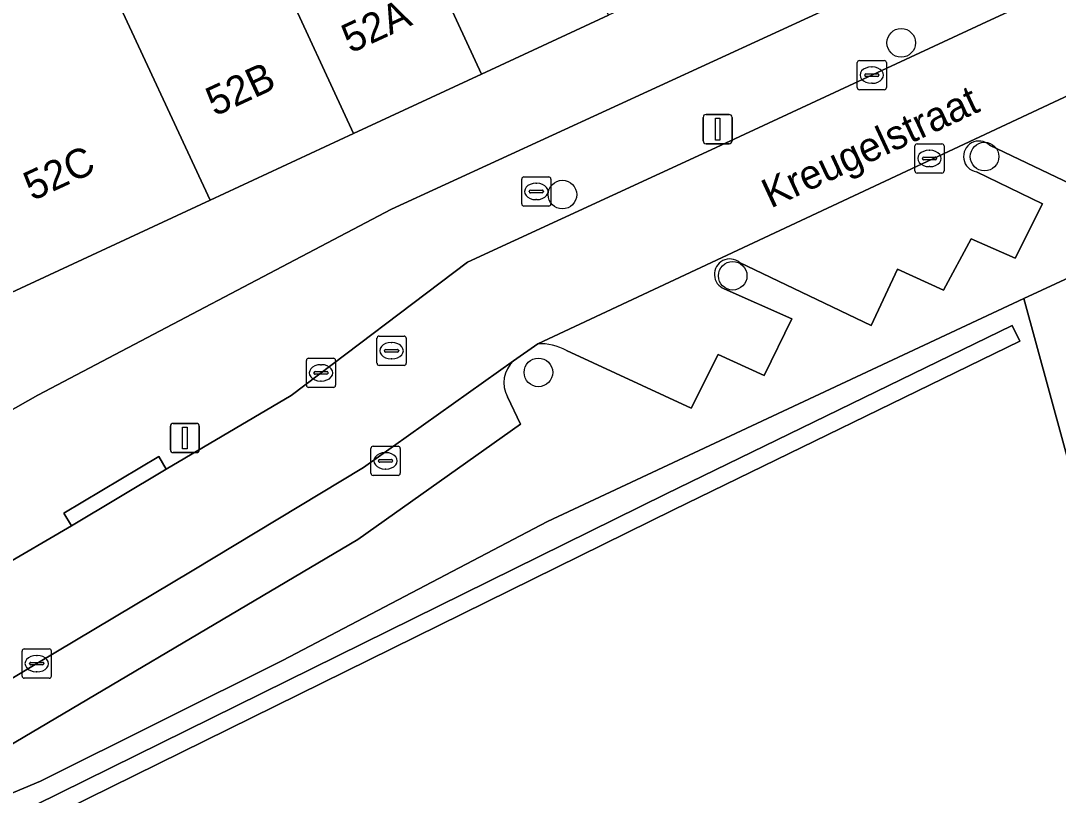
# Model space of a CAD drawing. Extents: x 159262 to 160143, y 383399 to 384319.
# Drawn here: x 159355.65 to 159391.14, y 384159.2 to 384185.68 of the extents above; entities that cross this region are included whole.
import ezdxf

# ---------------------------------------------------------------- set-up
doc = ezdxf.new("R2010")
doc.units = 0
for name, color, linetype in [('IMGEO_Boom', 7, 'Continuous'), ('IMGEO_Brandkraan', 7, 'Continuous'), ('IMGEO_Erf', 7, 'Continuous'), ('IMGEO_Groenvoorziening', 7, 'Continuous'), ('IMGEO_Haag', 7, 'Continuous'), ('IMGEO_Kolk', 7, 'Continuous'), ('IMGEO_Lichtmast', 7, 'Continuous'), ('IMGEO_Openbare_ruimte_label', 7, 'Continuous'), ('IMGEO_Pand', 7, 'Continuous'), ('IMGEO_Pand_nummerreeks', 7, 'Continuous'), ('IMGEO_Parkeervlak_open', 7, 'Continuous'), ('IMGEO_Rijbaan_lokaal_open', 7, 'Continuous'), ('IMGEO_Rioolput', 7, 'Continuous'), ('IMGEO_Voetpad_open', 7, 'Continuous')]:
    doc.layers.add(name, color=color, linetype=linetype)

msp = doc.modelspace()

# ---------------------------------------------------------------- linework, layer by layer
at = {"layer": 'IMGEO_Boom'}
for centre in [(159385.766, 384184.928), (159388.617, 384181.037), (159374.178, 384179.739), (159380.001, 384176.961), (159373.356, 384173.657)]:
    msp.add_circle(centre, 0.489, dxfattribs=at)
at = {"layer": 'IMGEO_Brandkraan'}
for p, q in [((159372.784, 384179.419), (159372.784, 384180.271)), ((159372.859, 384180.345), (159373.711, 384180.345)), ((159373.272, 384180.125), (159373.297, 384180.125)), ((159373.785, 384180.271), (159373.785, 384179.419)), ((159373.043, 384179.839), (159373.043, 384179.851)), ((159373.481, 384179.802), (159373.083, 384179.802)), ((159373.086, 384179.888), (159373.484, 384179.888)), ((159373.527, 384179.851), (159373.527, 384179.839)), ((159373.295, 384179.565), (159373.27, 384179.565)), ((159373.711, 384179.345), (159372.859, 384179.345))]:
    msp.add_line(p, q, dxfattribs=at)
for points in [[(159372.784, 384179.419), (159372.784, 384180.271)], [(159372.859, 384180.345), (159373.711, 384180.345)], [(159373.785, 384180.271), (159373.785, 384179.419)], [(159373.711, 384179.345), (159372.859, 384179.345)]]:
    msp.add_lwpolyline(points, dxfattribs=at)
for centre, radius, start, end in [((159372.861, 384180.269), 0.0765, 91.552, 178.448), ((159372.861, 384180.269), 0.0765, 91.552, 178.448), ((159373.709, 384180.269), 0.0765, 1.552, 88.448), ((159373.709, 384180.269), 0.0765, 1.552, 88.448), ((159373.083, 384179.848), 0.0403, 85.8775, 175.7526), ((159373.08, 384179.838), 0.0366, 178.938, 274.7102), ((159373.484, 384179.845), 0.043, 264.8664, 352.4533), ((159373.488, 384179.85), 0.0386, 1.7309, 96.639), ((159372.861, 384179.421), 0.0765, 181.552, 268.448), ((159372.861, 384179.421), 0.0765, 181.552, 268.448), ((159373.709, 384179.421), 0.0765, 271.552, 358.448), ((159373.709, 384179.421), 0.0765, 271.552, 358.448)]:
    msp.add_arc(centre, radius, start, end, dxfattribs=at)
for centre, major_axis, ratio, start_param, end_param in [((159373.271, 384179.845), (-0.387, 0.002), 0.722429, 4.712389, 7.853982), ((159373.296, 384179.845), (-0.39, 0.002), 0.717154, 1.570796, 4.712389)]:
    msp.add_ellipse(centre, major_axis=major_axis, ratio=ratio, start_param=start_param, end_param=end_param, dxfattribs=at)
at = {"layer": 'IMGEO_Erf'}
for points in [[(159333.688, 384159.631), (159341.528, 384164.55), (159356.231, 384172.876), (159368.336, 384179.241), (159405.051, 384196.117)], [(159394.953, 384194.777), (159390.168, 384192.558), (159385.431, 384190.36), (159380.641, 384188.139), (159375.75, 384185.87), (159371.408, 384183.856), (159367.029, 384181.825), (159362.122, 384179.548), (159354.51, 384176.017), (159349.033, 384173.477), (159346.929, 384178.013), (159344.924, 384182.335), (159347.67, 384183.609), (159348.377, 384182.086), (159351.111, 384183.354), (159350.506, 384184.66), (159350.4, 384184.875), (159352.874, 384186.023), (159352.451, 384186.935), (159354.746, 384187.999), (159354, 384189.61), (159353.879, 384189.87), (159352, 384189), (159350.652, 384191.913)], [(159391.729, 384169.721), (159389.959, 384176.181), (159373.663, 384168.554), (159364.6, 384163.808), (159356.329, 384159.676), (159353.897, 384158.667), (159341.827, 384151.535), (159341.761, 384151.664), (159339.579, 384150.379), (159338.833, 384149.94), (159334.75, 384150.183), (159316.595, 384151.248), (159300.298, 384152.206), (159300.17, 384149.285), (159299.315, 384149.708)]]:
    msp.add_lwpolyline(points, dxfattribs=at)
msp.add_lwpolyline([(159303.738, 384148.088), (159303.139, 384148.125), (159303.341, 384151.47), (159335.253, 384149.581), (159338.675, 384149.507), (159355.264, 384158.429), (159377.708, 384169.495), (159389.563, 384175.262), (159389.825, 384174.722), (159377.972, 384168.956), (159355.539, 384157.896), (159338.82, 384148.904), (159335.229, 384148.981), (159303.904, 384150.836)], close=True, dxfattribs=at)
at = {"layer": 'IMGEO_Groenvoorziening'}
for points in [[(159398.575, 384171.388), (159397.665, 384173.158), (159406.805, 384175.339), (159405.28, 384181.666), (159404.494, 384181.302), (159403.93, 384182.599), (159397.692, 384179.767), (159389.959, 384176.181), (159391.729, 384169.721)], [(159303.738, 384148.088), (159303.904, 384150.836), (159335.229, 384148.981), (159338.82, 384148.904), (159355.539, 384157.896), (159377.972, 384168.956), (159389.825, 384174.722), (159389.563, 384175.262), (159377.708, 384169.495), (159355.264, 384158.429), (159338.675, 384149.507), (159335.253, 384149.581), (159303.341, 384151.47), (159303.139, 384148.125)]]:
    msp.add_lwpolyline(points, close=True, dxfattribs=at)
at = {"layer": 'IMGEO_Haag'}
msp.add_lwpolyline([(159303.738, 384148.088), (159303.904, 384150.836), (159335.229, 384148.981), (159338.82, 384148.904), (159355.539, 384157.896), (159377.972, 384168.956), (159389.825, 384174.722), (159389.563, 384175.262), (159377.708, 384169.495), (159355.264, 384158.429), (159338.675, 384149.507), (159335.253, 384149.581), (159303.341, 384151.47), (159303.139, 384148.125)], close=True, dxfattribs=at)
at = {"layer": 'IMGEO_Kolk'}
for p, q in [((159384.259, 384183.398), (159384.259, 384184.25)), ((159384.334, 384184.324), (159385.186, 384184.324)), ((159384.747, 384184.104), (159384.772, 384184.104)), ((159385.26, 384184.25), (159385.26, 384183.398)), ((159384.518, 384183.818), (159384.518, 384183.83)), ((159384.956, 384183.781), (159384.558, 384183.781)), ((159384.561, 384183.867), (159384.959, 384183.867)), ((159385.002, 384183.83), (159385.002, 384183.818)), ((159385.186, 384183.324), (159384.334, 384183.324)), ((159384.77, 384183.544), (159384.745, 384183.544)), ((159386.233, 384180.548), (159386.233, 384181.4)), ((159386.308, 384181.474), (159387.16, 384181.474)), ((159386.721, 384181.254), (159386.746, 384181.254)), ((159387.234, 384181.4), (159387.234, 384180.548)), ((159386.492, 384180.968), (159386.492, 384180.98)), ((159386.93, 384180.931), (159386.532, 384180.931)), ((159386.535, 384181.017), (159386.933, 384181.017)), ((159386.976, 384180.98), (159386.976, 384180.968)), ((159387.16, 384180.474), (159386.308, 384180.474)), ((159386.744, 384180.694), (159386.719, 384180.694)), ((159365.418, 384173.216), (159365.418, 384174.068)), ((159365.493, 384174.142), (159366.345, 384174.142)), ((159366.419, 384174.068), (159366.419, 384173.216)), ((159365.906, 384173.922), (159365.931, 384173.922)), ((159365.677, 384173.636), (159365.677, 384173.648)), ((159366.115, 384173.599), (159365.717, 384173.599)), ((159365.72, 384173.685), (159366.118, 384173.685)), ((159365.929, 384173.362), (159365.904, 384173.362)), ((159366.161, 384173.648), (159366.161, 384173.636)), ((159366.345, 384173.142), (159365.493, 384173.142)), ((159367.627, 384170.207), (159367.627, 384171.059)), ((159367.702, 384171.133), (159368.554, 384171.133)), ((159368.115, 384170.913), (159368.14, 384170.913)), ((159368.628, 384171.059), (159368.628, 384170.207)), ((159367.886, 384170.627), (159367.886, 384170.639)), ((159368.324, 384170.59), (159367.926, 384170.59)), ((159367.929, 384170.676), (159368.327, 384170.676)), ((159368.37, 384170.639), (159368.37, 384170.627)), ((159368.138, 384170.353), (159368.113, 384170.353)), ((159368.554, 384170.133), (159367.702, 384170.133)), ((159355.693, 384163.273), (159355.693, 384164.125)), ((159355.768, 384164.199), (159356.62, 384164.199)), ((159356.694, 384164.125), (159356.694, 384163.273)), ((159356.181, 384163.979), (159356.206, 384163.979)), ((159355.952, 384163.693), (159355.952, 384163.705)), ((159356.39, 384163.656), (159355.992, 384163.656)), ((159355.995, 384163.742), (159356.393, 384163.742)), ((159356.204, 384163.419), (159356.179, 384163.419)), ((159356.436, 384163.705), (159356.436, 384163.693)), ((159356.62, 384163.199), (159355.768, 384163.199))]:
    msp.add_line(p, q, dxfattribs=at)
for points in [[(159384.259, 384183.398), (159384.259, 384184.25)], [(159384.334, 384184.324), (159385.186, 384184.324)], [(159385.26, 384184.25), (159385.26, 384183.398)], [(159385.186, 384183.324), (159384.334, 384183.324)], [(159386.233, 384180.548), (159386.233, 384181.4)], [(159386.308, 384181.474), (159387.16, 384181.474)], [(159387.234, 384181.4), (159387.234, 384180.548)], [(159387.16, 384180.474), (159386.308, 384180.474)], [(159365.418, 384173.216), (159365.418, 384174.068)], [(159365.493, 384174.142), (159366.345, 384174.142)], [(159366.419, 384174.068), (159366.419, 384173.216)], [(159366.345, 384173.142), (159365.493, 384173.142)], [(159367.627, 384170.207), (159367.627, 384171.059)], [(159367.702, 384171.133), (159368.554, 384171.133)], [(159368.628, 384171.059), (159368.628, 384170.207)], [(159368.554, 384170.133), (159367.702, 384170.133)], [(159355.693, 384163.273), (159355.693, 384164.125)], [(159355.768, 384164.199), (159356.62, 384164.199)], [(159356.694, 384164.125), (159356.694, 384163.273)], [(159356.62, 384163.199), (159355.768, 384163.199)]]:
    msp.add_lwpolyline(points, dxfattribs=at)
for centre, radius, start, end in [((159384.336, 384184.248), 0.0765, 91.552, 178.448), ((159384.336, 384184.248), 0.0765, 91.552, 178.448), ((159385.184, 384184.248), 0.0765, 1.552, 88.448), ((159385.184, 384184.248), 0.0765, 1.552, 88.448), ((159384.558, 384183.827), 0.0403, 85.8775, 175.7526), ((159384.555, 384183.817), 0.0366, 178.938, 274.7102), ((159384.959, 384183.824), 0.043, 264.8664, 352.4533), ((159384.963, 384183.829), 0.0386, 1.7309, 96.639), ((159384.336, 384183.4), 0.0765, 181.552, 268.448), ((159384.336, 384183.4), 0.0765, 181.552, 268.448), ((159385.184, 384183.4), 0.0765, 271.552, 358.448), ((159385.184, 384183.4), 0.0765, 271.552, 358.448), ((159386.31, 384181.398), 0.0765, 91.552, 178.448), ((159386.31, 384181.398), 0.0765, 91.552, 178.448), ((159387.158, 384181.398), 0.0765, 1.552, 88.448), ((159387.158, 384181.398), 0.0765, 1.552, 88.448), ((159386.532, 384180.977), 0.0403, 85.8775, 175.7526), ((159386.529, 384180.967), 0.0366, 178.938, 274.7102), ((159386.933, 384180.974), 0.043, 264.8664, 352.4533), ((159386.937, 384180.979), 0.0386, 1.7309, 96.639), ((159386.31, 384180.55), 0.0765, 181.552, 268.448), ((159386.31, 384180.55), 0.0765, 181.552, 268.448), ((159387.158, 384180.55), 0.0765, 271.552, 358.448), ((159387.158, 384180.55), 0.0765, 271.552, 358.448), ((159365.495, 384174.066), 0.0765, 91.552, 178.448), ((159365.495, 384174.066), 0.0765, 91.552, 178.448), ((159366.343, 384174.066), 0.0765, 1.552, 88.448), ((159366.343, 384174.066), 0.0765, 1.552, 88.448), ((159365.717, 384173.645), 0.0403, 85.8775, 175.7526), ((159365.714, 384173.635), 0.0366, 178.938, 274.7102), ((159366.118, 384173.642), 0.043, 264.8664, 352.4533), ((159366.122, 384173.647), 0.0386, 1.7309, 96.639), ((159365.495, 384173.218), 0.0765, 181.552, 268.448), ((159365.495, 384173.218), 0.0765, 181.552, 268.448), ((159366.343, 384173.218), 0.0765, 271.552, 358.448), ((159366.343, 384173.218), 0.0765, 271.552, 358.448), ((159367.704, 384171.057), 0.0765, 91.552, 178.448), ((159367.704, 384171.057), 0.0765, 91.552, 178.448), ((159368.552, 384171.057), 0.0765, 1.552, 88.448), ((159368.552, 384171.057), 0.0765, 1.552, 88.448), ((159367.926, 384170.636), 0.0403, 85.8775, 175.7526), ((159367.923, 384170.626), 0.0366, 178.938, 274.7102), ((159368.327, 384170.633), 0.043, 264.8664, 352.4533), ((159368.331, 384170.638), 0.0386, 1.7309, 96.639), ((159367.704, 384170.209), 0.0765, 181.552, 268.448), ((159367.704, 384170.209), 0.0765, 181.552, 268.448), ((159368.552, 384170.209), 0.0765, 271.552, 358.448), ((159368.552, 384170.209), 0.0765, 271.552, 358.448), ((159355.77, 384164.123), 0.0765, 91.552, 178.448), ((159355.77, 384164.123), 0.0765, 91.552, 178.448), ((159356.618, 384164.123), 0.0765, 1.552, 88.448), ((159356.618, 384164.123), 0.0765, 1.552, 88.448), ((159355.992, 384163.702), 0.0403, 85.8775, 175.7526), ((159355.989, 384163.692), 0.0366, 178.938, 274.7102), ((159356.393, 384163.699), 0.043, 264.8664, 352.4533), ((159356.397, 384163.704), 0.0386, 1.7309, 96.639), ((159355.77, 384163.275), 0.0765, 181.552, 268.448), ((159355.77, 384163.275), 0.0765, 181.552, 268.448), ((159356.618, 384163.275), 0.0765, 271.552, 358.448), ((159356.618, 384163.275), 0.0765, 271.552, 358.448)]:
    msp.add_arc(centre, radius, start, end, dxfattribs=at)
for centre, major_axis, ratio, start_param, end_param in [((159384.746, 384183.824), (-0.387, 0.002), 0.722429, 4.712389, 7.853982), ((159384.771, 384183.824), (-0.39, 0.002), 0.717154, 1.570796, 4.712389), ((159386.72, 384180.974), (-0.387, 0.002), 0.722429, 4.712389, 7.853982), ((159386.745, 384180.974), (-0.39, 0.002), 0.717154, 1.570796, 4.712389), ((159365.905, 384173.642), (-0.387, 0.002), 0.722429, 4.712389, 7.853982), ((159365.93, 384173.642), (-0.39, 0.002), 0.717154, 1.570796, 4.712389), ((159368.114, 384170.633), (-0.387, 0.002), 0.722429, 4.712389, 7.853982), ((159368.139, 384170.633), (-0.39, 0.002), 0.717154, 1.570796, 4.712389), ((159356.18, 384163.699), (-0.387, 0.002), 0.722429, 4.712389, 7.853982), ((159356.205, 384163.699), (-0.39, 0.002), 0.717154, 1.570796, 4.712389)]:
    msp.add_ellipse(centre, major_axis=major_axis, ratio=ratio, start_param=start_param, end_param=end_param, dxfattribs=at)
at = {"layer": 'IMGEO_Lichtmast'}
for p, q in [((159378.99, 384181.578), (159378.99, 384182.378)), ((159378.99, 384182.378), (159378.99, 384181.578)), ((159379.09, 384182.478), (159379.88, 384182.478)), ((159379.88, 384182.478), (159379.09, 384182.478)), ((159379.98, 384182.378), (159379.98, 384181.578)), ((159379.98, 384181.578), (159379.98, 384182.378)), ((159379.88, 384181.478), (159379.09, 384181.478)), ((159379.09, 384181.478), (159379.88, 384181.478)), ((159360.766, 384171.015), (159360.766, 384171.815)), ((159360.766, 384171.815), (159360.766, 384171.015)), ((159360.866, 384171.915), (159361.656, 384171.915)), ((159361.656, 384171.915), (159360.866, 384171.915)), ((159361.756, 384171.815), (159361.756, 384171.015)), ((159361.756, 384171.015), (159361.756, 384171.815)), ((159361.656, 384170.915), (159360.866, 384170.915)), ((159360.866, 384170.915), (159361.656, 384170.915))]:
    msp.add_line(p, q, dxfattribs=at)
for points in [[(159379.41, 384182.353), (159379.56, 384182.353), (159379.56, 384181.603), (159379.41, 384181.603), (159379.41, 384182.353)], [(159361.186, 384171.79), (159361.336, 384171.79), (159361.336, 384171.04), (159361.186, 384171.04), (159361.186, 384171.79)]]:
    msp.add_lwpolyline(points, dxfattribs=at)
for centre, start, end in [((159379.09, 384182.378), 90, 180), ((159379.09, 384182.378), 90, 180), ((159379.88, 384182.378), 0, 90), ((159379.88, 384182.378), 360, 90), ((159379.09, 384181.578), 180, 270), ((159379.09, 384181.578), 180, 270), ((159379.88, 384181.578), 270, 0), ((159379.88, 384181.578), 270, 0), ((159360.866, 384171.815), 90, 180), ((159360.866, 384171.815), 90, 180), ((159361.656, 384171.815), 0, 90), ((159361.656, 384171.815), 360, 90), ((159360.866, 384171.015), 180, 270), ((159360.866, 384171.015), 180, 270), ((159361.656, 384171.015), 270, 0), ((159361.656, 384171.015), 270, 0)]:
    msp.add_arc(centre, 0.1, start, end, dxfattribs=at)
at = {"layer": 'IMGEO_Pand'}
for points in [[(159358.606, 384187.126), (159359.114, 384187.361), (159358.925, 384187.77), (159358.464, 384188.616), (159354.058, 384198.282), (159352.548, 384201.543), (159352.43, 384201.489), (159351.29, 384200.965), (159350.526, 384200.614), (159344.268, 384197.739), (159346.722, 384192.437), (159347.616, 384190.507), (159350.652, 384191.913), (159352, 384189), (159353.879, 384189.87), (159354, 384189.61), (159354.746, 384187.999), (159352.451, 384186.935), (159352.874, 384186.023), (159350.4, 384184.875), (159350.506, 384184.66), (159351.111, 384183.354), (159354.51, 384176.017), (159362.122, 384179.548)], [(159371.408, 384183.856), (159375.75, 384185.87), (159370.668, 384196.826), (159366.336, 384194.817)], [(159367.029, 384181.825), (159371.408, 384183.856), (159366.336, 384194.817), (159365.989, 384195.567), (159361.608, 384193.54), (159361.94, 384192.823)], [(159367.029, 384181.825), (159361.94, 384192.823), (159359.379, 384191.635), (159360.774, 384188.628), (159358.925, 384187.77), (159359.114, 384187.361), (159358.606, 384187.126), (159362.122, 384179.548)]]:
    msp.add_lwpolyline(points, close=True, dxfattribs=at)
at = {"layer": 'IMGEO_Parkeervlak_open'}
for points in [[(159400.167, 384187.204), (159373.335, 384174.638)], [(159388.787, 384181.43), (159393.342, 384179.251), (159394.183, 384181.091), (159395.807, 384180.415), (159396.673, 384182.065), (159398.183, 384181.351), (159399.189, 384183.242), (159400.8, 384182.44), (159401.769, 384184.721), (159400.172, 384185.496)], [(159380.236, 384177.418), (159384.74, 384175.264), (159385.644, 384177.193), (159387.217, 384176.466), (159388.16, 384178.23), (159389.67, 384177.568), (159390.6, 384179.42), (159388.341, 384180.516)], [(159374.314, 384174.404), (159378.577, 384172.429), (159379.507, 384174.269), (159381.08, 384173.555), (159382.023, 384175.484), (159379.714, 384176.517)], [(159372.5, 384174.053), (159367.377, 384170.409), (159361.508, 384166.869), (159356.193, 384163.7), (159351.745, 384161.04), (159349.347, 384159.65), (159342.359, 384155.54), (159338.184, 384153.077)], [(159338.559, 384151.215), (159353.289, 384159.737), (159367.182, 384167.948), (159372.748, 384171.891), (159372.3, 384172.824)]]:
    msp.add_lwpolyline(points, dxfattribs=at)
for centre, radius, start, end in [((159388.429, 384181.039), 0.53, 47.4761, 260.5024), ((159379.902, 384177.01), 0.527, 50.7488, 249.0789), ((159373.423, 384172.843), 1.797, 60.2928, 92.822), ((159373.189, 384173.31), 1.013, 132.851, 208.6631)]:
    msp.add_arc(centre, radius, start, end, dxfattribs=at)
at = {"layer": 'IMGEO_Rijbaan_lokaal_open'}
msp.add_lwpolyline([(159403.306, 384192.384), (159388.833, 384185.714), (159379.117, 384181.201), (159370.929, 384177.432), (159364.894, 384172.865), (159360.626, 384170.351), (159357.379, 384168.412), (159354.872, 384166.949), (159353.956, 384166.383), (159350.004, 384164.042), (159351.745, 384161.04), (159356.193, 384163.7), (159361.508, 384166.869), (159367.377, 384170.409), (159372.5, 384174.053), (159373.335, 384174.638), (159400.167, 384187.204)], dxfattribs=at)
at = {"layer": 'IMGEO_Rioolput'}
for p, q in [((159367.834, 384173.972), (159367.834, 384174.824)), ((159367.909, 384174.898), (159368.761, 384174.898)), ((159368.835, 384174.824), (159368.835, 384173.972)), ((159368.136, 384174.441), (159368.534, 384174.441)), ((159368.322, 384174.678), (159368.347, 384174.678)), ((159368.093, 384174.392), (159368.093, 384174.404)), ((159368.531, 384174.355), (159368.133, 384174.355)), ((159368.345, 384174.118), (159368.32, 384174.118)), ((159368.577, 384174.404), (159368.577, 384174.392)), ((159368.761, 384173.898), (159367.909, 384173.898))]:
    msp.add_line(p, q, dxfattribs=at)
for points in [[(159367.834, 384173.972), (159367.834, 384174.824)], [(159367.909, 384174.898), (159368.761, 384174.898)], [(159368.835, 384174.824), (159368.835, 384173.972)], [(159368.761, 384173.898), (159367.909, 384173.898)]]:
    msp.add_lwpolyline(points, dxfattribs=at)
for centre, radius, start, end in [((159367.911, 384174.822), 0.0765, 91.552, 178.448), ((159367.911, 384174.822), 0.0765, 91.552, 178.448), ((159368.759, 384174.822), 0.0765, 1.552, 88.448), ((159368.759, 384174.822), 0.0765, 1.552, 88.448), ((159368.133, 384174.401), 0.0403, 85.8775, 175.7526), ((159368.538, 384174.403), 0.0386, 1.7309, 96.639), ((159368.13, 384174.391), 0.0366, 178.938, 274.7102), ((159368.534, 384174.398), 0.043, 264.8664, 352.4533), ((159367.911, 384173.974), 0.0765, 181.552, 268.448), ((159367.911, 384173.974), 0.0765, 181.552, 268.448), ((159368.759, 384173.974), 0.0765, 271.552, 358.448), ((159368.759, 384173.974), 0.0765, 271.552, 358.448)]:
    msp.add_arc(centre, radius, start, end, dxfattribs=at)
for centre, major_axis, ratio, start_param, end_param in [((159368.321, 384174.398), (-0.387, 0.002), 0.722429, 4.712389, 7.853982), ((159368.346, 384174.398), (-0.39, 0.002), 0.717154, 1.570796, 4.712389)]:
    msp.add_ellipse(centre, major_axis=major_axis, ratio=ratio, start_param=start_param, end_param=end_param, dxfattribs=at)
at = {"layer": 'IMGEO_Voetpad_open'}
for points in [[(159477.587, 384233.071), (159477.179, 384232.851), (159476.65, 384233.844), (159474.84, 384232.846), (159475.108, 384232.269), (159476.465, 384229.34), (159445.521, 384214.855), (159445.294, 384214.752), (159443.94, 384214.137), (159429.018, 384207.361), (159405.051, 384196.117), (159368.336, 384179.241), (159356.231, 384172.876), (159341.528, 384164.55), (159333.688, 384159.631)], [(159337.79, 384151.201), (159337.902, 384151.142), (159339.579, 384150.379), (159341.761, 384151.664), (159341.827, 384151.535), (159353.897, 384158.667), (159356.329, 384159.676), (159364.6, 384163.808), (159373.663, 384168.554), (159389.959, 384176.181), (159397.692, 384179.767), (159403.93, 384182.599), (159406.84, 384183.933), (159407.818, 384184.342), (159408.528, 384184.712), (159475.693, 384215.632)], [(159347.029, 384162.28), (159347.618, 384162.629), (159349.711, 384163.869), (159349.455, 384164.297), (159354.616, 384167.377), (159354.872, 384166.949), (159357.379, 384168.412), (159357.122, 384168.84), (159360.37, 384170.78), (159360.626, 384170.351), (159364.894, 384172.865), (159370.929, 384177.432), (159379.117, 384181.201), (159388.833, 384185.714), (159403.306, 384192.384), (159406.347, 384193.753), (159409.442, 384195.233), (159417.868, 384199.19), (159417.818, 384199.306), (159426.766, 384203.453), (159426.951, 384203.024), (159427.66, 384202.671)], [(159400.172, 384185.496), (159401.769, 384184.721), (159400.8, 384182.44), (159399.189, 384183.242), (159398.183, 384181.351), (159396.673, 384182.065), (159395.807, 384180.415), (159394.183, 384181.091), (159393.342, 384179.251), (159388.787, 384181.43)], [(159388.341, 384180.516), (159390.6, 384179.42), (159389.67, 384177.568), (159388.16, 384178.23), (159387.217, 384176.466), (159385.644, 384177.193), (159384.74, 384175.264), (159380.236, 384177.418)], [(159379.714, 384176.517), (159382.023, 384175.484), (159381.08, 384173.555), (159379.507, 384174.269), (159378.577, 384172.429), (159374.314, 384174.404)], [(159373.335, 384174.638), (159372.5, 384174.053)], [(159372.3, 384172.824), (159372.748, 384171.891), (159367.182, 384167.948), (159353.289, 384159.737), (159338.559, 384151.215)]]:
    msp.add_lwpolyline(points, dxfattribs=at)
msp.add_lwpolyline([(159357.379, 384168.412), (159360.626, 384170.351), (159360.37, 384170.78), (159357.122, 384168.84)], close=True, dxfattribs=at)
for centre, radius, start, end in [((159388.429, 384181.039), 0.53, 47.4761, 260.5024), ((159379.902, 384177.01), 0.527, 50.7488, 249.0789), ((159373.423, 384172.843), 1.797, 60.2928, 92.822), ((159373.189, 384173.31), 1.013, 132.851, 208.6631)]:
    msp.add_arc(centre, radius, start, end, dxfattribs=at)

# ---------------------------------------------------------------- texts
at = {"layer": 'IMGEO_Openbare_ruimte_label'}
msp.add_text('Kreugelstraat', height=1, rotation=24.8992, dxfattribs=at).set_placement((159381.302, 384179.256))
at = {"layer": 'IMGEO_Pand_nummerreeks'}
for s, rotation, p in [('52A', 24.8846, (159366.928, 384184.555)), ('52B', 24.8846, (159362.285, 384182.401)), ('52C', 24.8836, (159356.048, 384179.509))]:
    msp.add_text(s, height=1, rotation=rotation, dxfattribs=at).set_placement(p)

doc.saveas('drawing.dxf')
